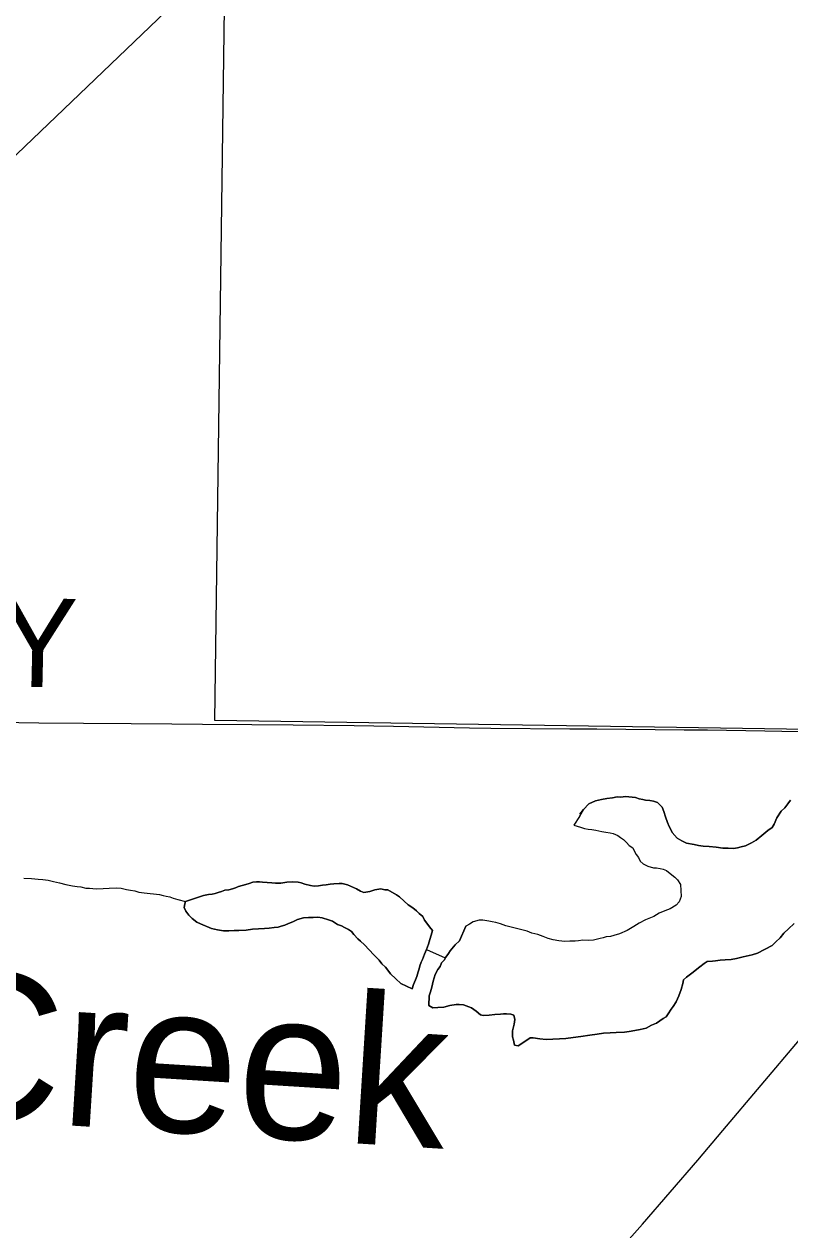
# Model space of a CAD drawing. Extents: x 2.4 to 73.1, y 4.5 to 25.6.
# Drawn here: x 33.9507 to 34.1956, y 20.4152 to 20.8008 of the extents above; entities that cross this region are included whole.
import ezdxf

# ---------------------------------------------------------------- set-up
doc = ezdxf.new("R2010")
doc.units = 0
for name, color, linetype in [('GM_X_Minor_Lake', 7, 'Continuous'), ('GM_X_Minor_River', 7, 'Continuous'), ('GM_X_Minor_River_Text', 7, 'Continuous'), ('GM_X_Section', 7, 'Continuous'), ('GM_X_State_Route', 7, 'Continuous'), ('GM_X_Township_Road', 7, 'Continuous'), ('GM_X_Township_Road_Text', 7, 'Continuous')]:
    doc.layers.add(name, color=color, linetype=linetype)

msp = doc.modelspace()

# ---------------------------------------------------------------- linework, layer by layer
at = {"layer": 'GM_X_Minor_Lake'}
for points in [[(34.19573, 20.55262), (34.19493, 20.55151), (34.19394, 20.55021), (34.19276, 20.54911), (34.19136, 20.54706), (34.19054, 20.545), (34.18993, 20.54388), (34.18857, 20.54297), (34.18661, 20.54132), (34.18485, 20.53986), (34.1833, 20.53896), (34.18137, 20.53807), (34.18002, 20.53774), (34.17887, 20.5374), (34.17753, 20.53725), (34.17582, 20.53731), (34.17411, 20.53736), (34.17202, 20.53762), (34.16974, 20.53789), (34.16784, 20.53795), (34.16633, 20.53819), (34.165, 20.53843), (34.16254, 20.53889), (34.16104, 20.5397), (34.15954, 20.54051), (34.15789, 20.54228), (34.15754, 20.54324), (34.157, 20.54421), (34.15647, 20.54556), (34.15576, 20.54729), (34.15525, 20.54902), (34.15472, 20.55037), (34.15325, 20.55195), (34.15193, 20.55237), (34.15079, 20.5526), (34.14946, 20.55264), (34.14851, 20.55286), (34.14738, 20.55309), (34.14625, 20.55351), (34.14302, 20.55381), (34.1415, 20.55367), (34.14035, 20.55371), (34.13882, 20.55338), (34.1371, 20.55324), (34.13538, 20.55292), (34.13346, 20.55241), (34.13133, 20.55153), (34.12956, 20.54969), (34.12837, 20.54821), (34.12956, 20.54969), (34.12835, 20.54745)], [(34.12835, 20.54745), (34.12956, 20.54969), (34.12837, 20.54821), (34.12956, 20.54969), (34.13133, 20.55153), (34.13346, 20.55241), (34.13538, 20.55292), (34.1371, 20.55324), (34.13882, 20.55338), (34.14035, 20.55371), (34.1415, 20.55367), (34.14302, 20.55381), (34.14625, 20.55351), (34.14738, 20.55309), (34.14851, 20.55286), (34.14946, 20.55264), (34.15079, 20.5526), (34.15193, 20.55237), (34.15325, 20.55195), (34.15472, 20.55037), (34.15525, 20.54902), (34.15576, 20.54729), (34.15647, 20.54556), (34.157, 20.54421), (34.15754, 20.54324), (34.15789, 20.54228), (34.15954, 20.54051), (34.16104, 20.5397), (34.16254, 20.53889), (34.165, 20.53843), (34.16633, 20.53819), (34.16784, 20.53795), (34.16974, 20.53789), (34.17202, 20.53762), (34.17411, 20.53736), (34.17582, 20.53731), (34.17753, 20.53725), (34.17887, 20.5374), (34.18002, 20.53774), (34.18137, 20.53807), (34.1833, 20.53896), (34.18485, 20.53986), (34.18661, 20.54132), (34.18857, 20.54297), (34.18993, 20.54388), (34.19054, 20.545), (34.19136, 20.54706), (34.19276, 20.54911), (34.19394, 20.55021), (34.19493, 20.55151), (34.19573, 20.55262)], [(34.12835, 20.54745), (34.12654, 20.54465), (34.12862, 20.54401), (34.12994, 20.54359), (34.13107, 20.54336), (34.13221, 20.54332), (34.13354, 20.54309), (34.13448, 20.54287), (34.13543, 20.54265), (34.13676, 20.54241), (34.13808, 20.54218), (34.13903, 20.54196), (34.14053, 20.54133), (34.14146, 20.54073), (34.14239, 20.54013), (34.14332, 20.53915), (34.14424, 20.53817), (34.14535, 20.53737), (34.14589, 20.53621), (34.14643, 20.53524), (34.14716, 20.53427), (34.14769, 20.53311), (34.14862, 20.53232), (34.15012, 20.5315), (34.15201, 20.53106), (34.15296, 20.53103), (34.15409, 20.5308), (34.15504, 20.53058), (34.15617, 20.53016), (34.15784, 20.52877), (34.15876, 20.52798), (34.15969, 20.52719), (34.16059, 20.52564), (34.16085, 20.52183), (34.16023, 20.52013), (34.15924, 20.51903), (34.1573, 20.51795), (34.15557, 20.51725), (34.15383, 20.51654), (34.15208, 20.51546), (34.14938, 20.51441), (34.14744, 20.51333), (34.14569, 20.51225), (34.14356, 20.51099), (34.14105, 20.50993), (34.13932, 20.50942), (34.13817, 20.50907), (34.13683, 20.50893), (34.13586, 20.50858), (34.13491, 20.50842), (34.1328, 20.50792), (34.13127, 20.50778), (34.12937, 20.50785), (34.12803, 20.5077), (34.12688, 20.50755), (34.12517, 20.50761), (34.12364, 20.50747), (34.12175, 20.50772), (34.11985, 20.50797), (34.11834, 20.5084), (34.11665, 20.50903), (34.11495, 20.50966), (34.11306, 20.5101), (34.11156, 20.51072), (34.10986, 20.51116), (34.10816, 20.5116), (34.10646, 20.51203), (34.10476, 20.51247), (34.10307, 20.5131), (34.10156, 20.51353), (34.10042, 20.51376), (34.09928, 20.51398), (34.09739, 20.51424), (34.09625, 20.51428), (34.09433, 20.51377), (34.09316, 20.51305), (34.09219, 20.51251), (34.092, 20.51232)], [(34.12835, 20.54745), (34.12654, 20.54465), (34.12862, 20.54401), (34.12994, 20.54359), (34.13107, 20.54336), (34.13221, 20.54332), (34.13354, 20.54309), (34.13448, 20.54287), (34.13543, 20.54265), (34.13676, 20.54241), (34.13808, 20.54218), (34.13903, 20.54196), (34.14053, 20.54133), (34.14146, 20.54073), (34.14239, 20.54013), (34.14332, 20.53915), (34.14424, 20.53817), (34.14535, 20.53737), (34.14589, 20.53621), (34.14643, 20.53524), (34.14716, 20.53427), (34.14769, 20.53311), (34.14862, 20.53232), (34.15012, 20.5315), (34.15201, 20.53106), (34.15296, 20.53103), (34.15409, 20.5308), (34.15504, 20.53058), (34.15617, 20.53016), (34.15784, 20.52877), (34.15876, 20.52798), (34.15969, 20.52719), (34.16059, 20.52564), (34.16085, 20.52183), (34.16023, 20.52013), (34.15924, 20.51903), (34.1573, 20.51795), (34.15557, 20.51725), (34.15383, 20.51654), (34.15208, 20.51546), (34.14938, 20.51441), (34.14744, 20.51333), (34.14569, 20.51225), (34.14356, 20.51099), (34.14105, 20.50993), (34.13932, 20.50942), (34.13817, 20.50907), (34.13683, 20.50893), (34.13586, 20.50858), (34.13491, 20.50842), (34.1328, 20.50792), (34.13127, 20.50778), (34.12937, 20.50785), (34.12803, 20.5077), (34.12688, 20.50755), (34.12517, 20.50761), (34.12364, 20.50747), (34.12175, 20.50772), (34.11985, 20.50797), (34.11834, 20.5084), (34.11665, 20.50903), (34.11495, 20.50966), (34.11306, 20.5101), (34.11156, 20.51072), (34.10986, 20.51116), (34.10816, 20.5116), (34.10646, 20.51203), (34.10476, 20.51247), (34.10307, 20.5131), (34.10156, 20.51353), (34.10042, 20.51376), (34.09928, 20.51398), (34.09739, 20.51424), (34.09625, 20.51428), (34.09433, 20.51377), (34.09316, 20.51305), (34.09219, 20.51251), (34.092, 20.51232)], [(34.0401, 20.515), (34.04162, 20.51514), (34.04315, 20.51509), (34.04467, 20.51523), (34.046, 20.515), (34.04807, 20.51436), (34.04939, 20.51393), (34.05089, 20.51293), (34.0522, 20.51251), (34.05314, 20.51191), (34.05445, 20.51129), (34.05538, 20.51069), (34.05611, 20.50972), (34.0574, 20.50834), (34.05833, 20.50755), (34.05962, 20.50636), (34.0611, 20.50479), (34.06257, 20.50322), (34.06423, 20.50146), (34.06514, 20.50028), (34.06625, 20.4993), (34.06698, 20.49832), (34.0679, 20.49715), (34.06956, 20.49557), (34.07123, 20.49399), (34.07479, 20.49235), (34.07521, 20.49367), (34.07583, 20.49517), (34.07625, 20.4963), (34.07668, 20.49781), (34.07709, 20.49874), (34.07731, 20.49969), (34.07773, 20.50082), (34.07814, 20.50175), (34.07876, 20.50345), (34.07938, 20.50495), (34.08001, 20.50664), (34.08044, 20.50815), (34.08086, 20.50946), (34.08129, 20.51097), (34.08037, 20.51214), (34.07946, 20.51331), (34.07873, 20.51429), (34.07819, 20.51545), (34.07708, 20.51644), (34.07616, 20.51723), (34.07505, 20.51822), (34.07356, 20.51922), (34.07226, 20.5204), (34.07078, 20.52178), (34.06985, 20.52238), (34.06704, 20.524), (34.06609, 20.52403), (34.06477, 20.52427), (34.06285, 20.52395), (34.06131, 20.52343), (34.0594, 20.52311), (34.05827, 20.52353), (34.05696, 20.52434), (34.05602, 20.52475), (34.05508, 20.52516), (34.05414, 20.52557), (34.05244, 20.52601), (34.05149, 20.52604), (34.04978, 20.52591), (34.04863, 20.52575), (34.04729, 20.52561), (34.04614, 20.52546), (34.04481, 20.52531), (34.04347, 20.52516), (34.04233, 20.52539), (34.04044, 20.52584), (34.03931, 20.52625), (34.03837, 20.52648), (34.03647, 20.52654), (34.03475, 20.52641), (34.03283, 20.52609), (34.03112, 20.52615), (34.02998, 20.52618), (34.02694, 20.52648), (34.02599, 20.52651), (34.02504, 20.52654), (34.02389, 20.52639), (34.02274, 20.52605), (34.02159, 20.5257), (34.02043, 20.52536), (34.01928, 20.52502), (34.01832, 20.52467), (34.01735, 20.52432), (34.0162, 20.52398), (34.01486, 20.52384), (34.0139, 20.52349), (34.01275, 20.52315), (34.01178, 20.5228), (34.01083, 20.52264), (34.00968, 20.52249), (34.00814, 20.52216), (34.00237, 20.52026)], [(34.00237, 20.52026), (34.00814, 20.52216), (34.00968, 20.52249), (34.01083, 20.52264), (34.01178, 20.5228), (34.01275, 20.52315), (34.0139, 20.52349), (34.01486, 20.52384), (34.0162, 20.52398), (34.01735, 20.52432), (34.01832, 20.52467), (34.01928, 20.52502), (34.02043, 20.52536), (34.02159, 20.5257), (34.02274, 20.52605), (34.02389, 20.52639), (34.02504, 20.52654), (34.02599, 20.52651), (34.02694, 20.52648), (34.02998, 20.52618), (34.03112, 20.52615), (34.03283, 20.52609), (34.03475, 20.52641), (34.03647, 20.52654), (34.03837, 20.52648), (34.03931, 20.52625), (34.04044, 20.52584), (34.04233, 20.52539), (34.04347, 20.52516), (34.04481, 20.52531), (34.04614, 20.52546), (34.04729, 20.52561), (34.04863, 20.52575), (34.04978, 20.52591), (34.05149, 20.52604), (34.05244, 20.52601), (34.05414, 20.52557), (34.05508, 20.52516), (34.05602, 20.52475), (34.05696, 20.52434), (34.05827, 20.52353), (34.0594, 20.52311), (34.06131, 20.52343), (34.06285, 20.52395), (34.06477, 20.52427), (34.06609, 20.52403), (34.06704, 20.524), (34.06985, 20.52238), (34.07078, 20.52178), (34.07226, 20.5204), (34.07356, 20.51922), (34.07505, 20.51822), (34.07616, 20.51723), (34.07708, 20.51644), (34.07819, 20.51545), (34.07873, 20.51429), (34.07946, 20.51331), (34.08037, 20.51214), (34.08129, 20.51097), (34.08086, 20.50946), (34.08044, 20.50815), (34.08001, 20.50664), (34.07938, 20.50495), (34.07876, 20.50345), (34.07814, 20.50175), (34.07773, 20.50082), (34.07731, 20.49969), (34.07709, 20.49874), (34.07668, 20.49781), (34.07625, 20.4963), (34.07583, 20.49517), (34.07521, 20.49367), (34.07479, 20.49235), (34.07123, 20.49399), (34.06956, 20.49557), (34.0679, 20.49715), (34.06698, 20.49832), (34.06625, 20.4993), (34.06514, 20.50028), (34.06423, 20.50146), (34.06257, 20.50322), (34.0611, 20.50479), (34.05962, 20.50636), (34.05833, 20.50755), (34.0574, 20.50834), (34.05611, 20.50972), (34.05538, 20.51069), (34.05445, 20.51129), (34.05314, 20.51191), (34.0522, 20.51251), (34.05089, 20.51293), (34.04939, 20.51393), (34.04807, 20.51436), (34.046, 20.515), (34.04467, 20.51523), (34.04315, 20.51509), (34.04162, 20.51514), (34.0401, 20.515)], [(34.00237, 20.52026), (34.00216, 20.5195), (34.00193, 20.51837), (34.00246, 20.51721), (34.00337, 20.51585), (34.00448, 20.51486), (34.00597, 20.51367), (34.00709, 20.51306), (34.01066, 20.51161), (34.01255, 20.51117), (34.01445, 20.51091), (34.01616, 20.51086), (34.01788, 20.51099), (34.0194, 20.51094), (34.02169, 20.51105), (34.02379, 20.51136), (34.0257, 20.51149), (34.02761, 20.51162), (34.02914, 20.51176), (34.03067, 20.5119), (34.032, 20.51204), (34.03297, 20.51239), (34.03412, 20.51273), (34.03528, 20.51326), (34.03663, 20.51379), (34.03818, 20.5145), (34.0401, 20.515)], [(34.0401, 20.515), (34.03818, 20.5145), (34.03663, 20.51379), (34.03528, 20.51326), (34.03412, 20.51273), (34.03297, 20.51239), (34.032, 20.51204), (34.03067, 20.5119), (34.02914, 20.51176), (34.02761, 20.51162), (34.0257, 20.51149), (34.02379, 20.51136), (34.02169, 20.51105), (34.0194, 20.51094), (34.01788, 20.51099), (34.01616, 20.51086), (34.01445, 20.51091), (34.01255, 20.51117), (34.01066, 20.51161), (34.00709, 20.51306), (34.00597, 20.51367), (34.00448, 20.51486), (34.00337, 20.51585), (34.00246, 20.51721), (34.00193, 20.51837), (34.00216, 20.5195), (34.00237, 20.52026)], [(34.08014, 20.48704), (34.08145, 20.48624), (34.08298, 20.48637), (34.08489, 20.4865), (34.08681, 20.48701), (34.08891, 20.48732), (34.08986, 20.48729), (34.09119, 20.48724), (34.09289, 20.48661), (34.09383, 20.4862), (34.09532, 20.4852), (34.09661, 20.48402), (34.09756, 20.4838), (34.09947, 20.48392), (34.10119, 20.48406), (34.10309, 20.48418), (34.10405, 20.48434), (34.105, 20.48431), (34.10633, 20.48426), (34.10727, 20.48385), (34.10761, 20.48251), (34.10737, 20.481), (34.10692, 20.47892), (34.10689, 20.47797), (34.10686, 20.47702), (34.10721, 20.47587), (34.10754, 20.47433), (34.10867, 20.4741), (34.11023, 20.475), (34.11256, 20.47664), (34.11351, 20.47661), (34.1156, 20.47635), (34.11769, 20.47609), (34.11979, 20.47621), (34.12189, 20.47633), (34.12398, 20.47645), (34.12628, 20.47675), (34.12876, 20.47705), (34.13164, 20.47752), (34.13393, 20.47783), (34.13603, 20.47814), (34.13813, 20.47826), (34.14004, 20.47839), (34.14271, 20.47849), (34.14424, 20.47863), (34.14596, 20.47895), (34.14769, 20.47927), (34.14961, 20.47978), (34.15135, 20.48067), (34.15289, 20.48138), (34.15504, 20.48283), (34.15601, 20.48337), (34.15661, 20.4843), (34.15761, 20.48579), (34.15821, 20.48672), (34.15921, 20.48821), (34.16003, 20.49009), (34.16086, 20.49215), (34.1613, 20.49404), (34.16152, 20.49517), (34.16251, 20.49609), (34.16426, 20.49736), (34.1668, 20.49937), (34.16817, 20.50047), (34.16914, 20.50101), (34.17085, 20.50114), (34.17181, 20.5013), (34.17334, 20.50144), (34.17487, 20.50158), (34.17678, 20.5017), (34.1785, 20.50203), (34.18061, 20.50253), (34.18349, 20.50319), (34.18522, 20.5037), (34.18987, 20.50621), (34.19105, 20.50731), (34.19242, 20.5086), (34.19361, 20.51008), (34.19518, 20.51155), (34.19695, 20.51321)], [(34.19695, 20.51321), (34.19518, 20.51155), (34.19361, 20.51008), (34.19242, 20.5086), (34.19105, 20.50731), (34.18987, 20.50621), (34.18522, 20.5037), (34.18349, 20.50319), (34.18061, 20.50253), (34.1785, 20.50203), (34.17678, 20.5017), (34.17487, 20.50158), (34.17334, 20.50144), (34.17181, 20.5013), (34.17085, 20.50114), (34.16914, 20.50101), (34.16817, 20.50047), (34.1668, 20.49937), (34.16426, 20.49736), (34.16251, 20.49609), (34.16152, 20.49517), (34.1613, 20.49404), (34.16086, 20.49215), (34.16003, 20.49009), (34.15921, 20.48821), (34.15821, 20.48672), (34.15761, 20.48579), (34.15661, 20.4843), (34.15601, 20.48337), (34.15504, 20.48283), (34.15289, 20.48138), (34.15135, 20.48067), (34.14961, 20.47978), (34.14769, 20.47927), (34.14596, 20.47895), (34.14424, 20.47863), (34.14271, 20.47849), (34.14004, 20.47839), (34.13813, 20.47826), (34.13603, 20.47814), (34.13393, 20.47783), (34.13164, 20.47752), (34.12876, 20.47705), (34.12628, 20.47675), (34.12398, 20.47645), (34.12189, 20.47633), (34.11979, 20.47621), (34.11769, 20.47609), (34.1156, 20.47635), (34.11351, 20.47661), (34.11256, 20.47664), (34.11023, 20.475), (34.10867, 20.4741), (34.10754, 20.47433), (34.10721, 20.47587), (34.10686, 20.47702), (34.10689, 20.47797), (34.10692, 20.47892), (34.10737, 20.481), (34.10761, 20.48251), (34.10727, 20.48385), (34.10633, 20.48426), (34.105, 20.48431), (34.10405, 20.48434), (34.10309, 20.48418), (34.10119, 20.48406), (34.09947, 20.48392), (34.09756, 20.4838), (34.09661, 20.48402), (34.09532, 20.4852), (34.09383, 20.4862), (34.09289, 20.48661), (34.09119, 20.48724), (34.08986, 20.48729), (34.08891, 20.48732), (34.08681, 20.48701), (34.08489, 20.4865), (34.08298, 20.48637), (34.08145, 20.48624), (34.08014, 20.48704)], [(34.092, 20.51232), (34.08994, 20.50764), (34.08857, 20.50635), (34.08699, 20.5045), (34.08639, 20.50357), (34.08559, 20.50246), (34.08499, 20.50152), (34.08419, 20.5006), (34.08378, 20.49947), (34.08299, 20.49855), (34.08217, 20.49686), (34.08153, 20.49479), (34.08109, 20.4929), (34.08066, 20.4914), (34.08024, 20.49008), (34.08014, 20.48704)], [(34.08014, 20.48704), (34.08024, 20.49008), (34.08066, 20.4914), (34.08109, 20.4929), (34.08153, 20.49479), (34.08217, 20.49686), (34.08299, 20.49855), (34.08378, 20.49947), (34.08419, 20.5006), (34.08499, 20.50152), (34.08559, 20.50246), (34.08639, 20.50357), (34.08699, 20.5045), (34.08857, 20.50635), (34.08994, 20.50764), (34.092, 20.51232)]]:
    msp.add_lwpolyline(points, dxfattribs=at)
at = {"layer": 'GM_X_Minor_River'}
msp.add_line((34.07938, 20.50495), (34.08536, 20.50223), dxfattribs=at)
for points in [[(33.49925, 20.08505), (33.5087, 20.33825), (34.68791, 21.46756)], [(33.95062, 20.52769), (33.9531, 20.52761), (33.95518, 20.52735), (33.9567, 20.52729), (33.95841, 20.52705), (33.96011, 20.52661), (33.962, 20.52617), (33.96408, 20.52572), (33.96616, 20.52527), (33.96768, 20.52503), (33.96882, 20.52499)], [(33.96882, 20.52499), (33.97052, 20.52455), (33.97166, 20.52451), (33.97375, 20.52425), (33.97603, 20.52437), (33.97794, 20.5245), (33.98023, 20.52461), (33.98175, 20.52456), (33.98345, 20.52412), (33.98478, 20.52389), (33.9861, 20.52365), (33.98742, 20.52323), (33.98913, 20.52298), (33.99406, 20.52244), (33.9952, 20.52221), (33.99614, 20.52199), (33.99728, 20.52176), (33.99841, 20.52134), (33.99992, 20.52091), (34.00237, 20.52026)]]:
    msp.add_lwpolyline(points, dxfattribs=at)
at = {"layer": 'GM_X_Section'}
msp.add_lwpolyline([(34.01857, 21.08095), (34.5135, 21.07124), (34.50366, 20.57062), (34.01173, 20.57818)], close=True, dxfattribs=at)
at = {"layer": 'GM_X_State_Route'}
msp.add_lwpolyline([(34.13131, 20.39779), (34.14841, 20.4171), (34.16613, 20.43753), (34.17417, 20.44701), (34.19864, 20.47598)], dxfattribs=at)
at = {"layer": 'GM_X_Township_Road'}
for points in [[(33.76019, 20.57988), (33.7626, 20.5802), (33.76473, 20.58053), (33.76741, 20.58095), (33.77091, 20.58127), (33.7737, 20.58132), (33.77805, 20.58121), (33.84717, 20.57911), (33.85537, 20.57889), (33.86749, 20.57868), (33.89888, 20.57818), (33.93618, 20.57767), (33.95545, 20.5774), (33.96975, 20.57729), (33.98498, 20.57717), (33.99799, 20.57705), (34.00779, 20.57697), (34.02352, 20.57689), (34.0368, 20.57671), (34.05628, 20.57649), (34.06886, 20.57632), (34.0931, 20.57582), (34.09993, 20.5757), (34.12524, 20.57552)], [(34.12524, 20.57552), (34.12727, 20.57551), (34.1338, 20.57544), (34.16175, 20.57518), (34.16921, 20.57514), (34.18754, 20.57478), (34.204, 20.57451), (34.21115, 20.57446), (34.21425, 20.57445), (34.21891, 20.5744), (34.227, 20.57439), (34.23818, 20.57428), (34.24906, 20.57418), (34.25527, 20.57409), (34.26424, 20.5738), (34.26906, 20.57365)]]:
    msp.add_lwpolyline(points, dxfattribs=at)

# ---------------------------------------------------------------- texts
at = {"layer": 'GM_X_Minor_River_Text'}
msp.add_text('Creek', height=0.047372, rotation=356.419, dxfattribs=at).set_placement((33.91611, 20.4517))
at = {"layer": 'GM_X_Township_Road_Text'}
msp.add_text('CROMLEY', height=0.028409, rotation=358.732, dxfattribs=at).set_placement((33.77968, 20.59272))

doc.saveas('drawing.dxf')
